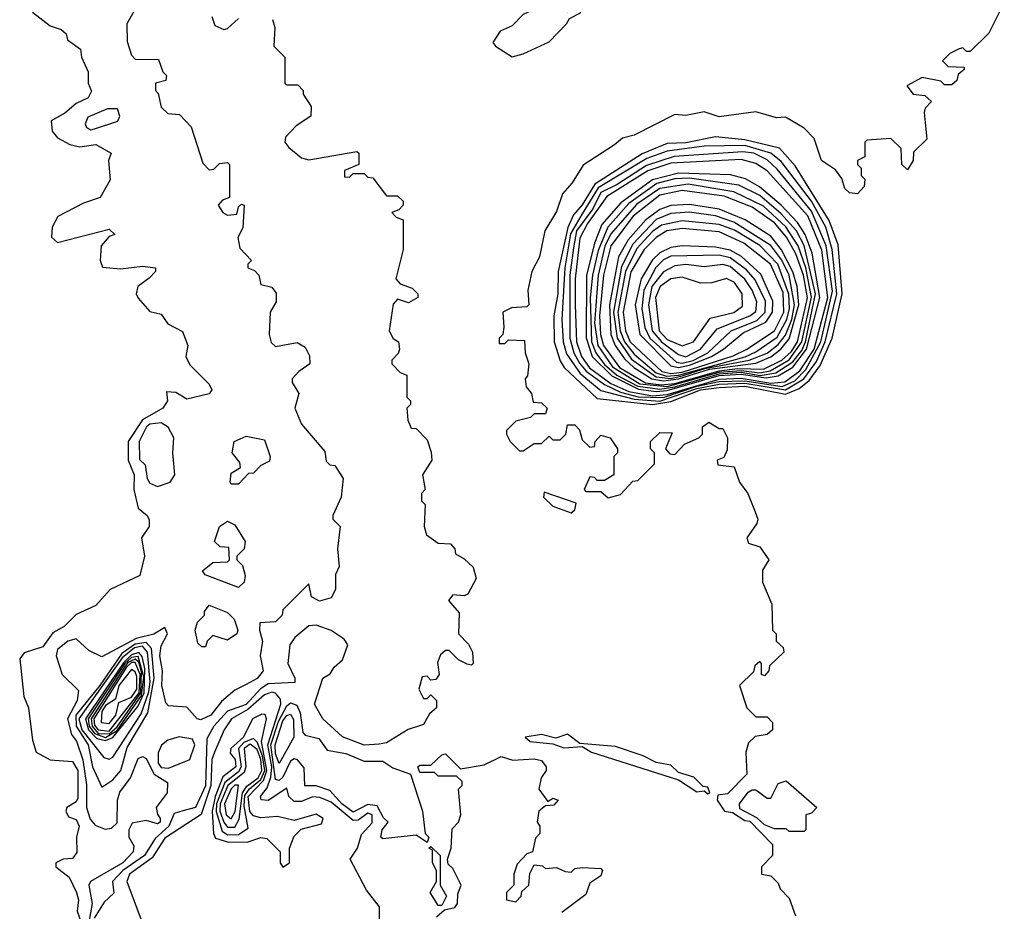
# Model space of a CAD drawing. Extents: x 2889633 to 3052318, y 540750 to 918690.
# Tile 604 of 656: x 2981542 to 2984207, y 839744 to 842156. Entities that reach past the tile are written whole.
import ezdxf

# ---------------------------------------------------------------- set-up
doc = ezdxf.new("R2010")
doc.units = 0

msp = doc.modelspace()

# ---------------------------------------------------------------- linework, layer by layer
at = {"layer": '0CON02XD'}
for points in [[(2982875, 842056.2), (2982905, 842063.8), (2982975, 842096.7), (2983022.5, 842145), (2983030, 842160), (2983060, 842175), (2983058.3, 842188.3), (2983025, 842177.5), (2982985, 842202.5), (2982975, 842202.5), (2982905, 842170), (2982875, 842140), (2982842.5, 842125), (2982822.5, 842095), (2982830, 842085), (2982875, 842056.2)], [(2984207, 842203), (2984165, 842120), (2984115, 842070), (2984105, 842070), (2984095, 842080), (2984085, 842077.5), (2984060, 842065), (2984040, 842045), (2984055, 842030), (2984098.3, 842028.3), (2984098.3, 842021.7), (2984081.7, 842008.3), (2984078.3, 841991.7), (2984065, 841980), (2984045, 841980), (2984035, 841990), (2983985, 842000), (2983943, 841977), (2983960, 841955), (2983991.7, 841951.7), (2984010, 841935), (2983993, 841917), (2983990, 841905), (2983997, 841833), (2983961.7, 841798.3), (2983960, 841775), (2983945, 841750), (2983930, 841765), (2983928.3, 841808.3), (2983900, 841835), (2983835, 841830), (2983830, 841825), (2983830, 841785), (2983810, 841775), (2983810, 841765), (2983820, 841755), (2983820, 841735), (2983830, 841725), (2983827.5, 841705), (2983810, 841685), (2983788.3, 841688.3), (2983775, 841700), (2983767, 841727), (2983750, 841750), (2983712.5, 841775), (2983692.5, 841835), (2983665, 841862.5), (2983615, 841892.5), (2983590.7, 841890.7), (2983535, 841906.7), (2983435, 841893.8), (2983395, 841906.7), (2983345, 841897.5), (2983315, 841900), (2983205, 841843.8), (2983173.9, 841836.1), (2983152, 841818)], [(2981577, 842177), (2981625, 842140), (2981655, 842130), (2981668.3, 842118.3), (2981671.7, 842101.7), (2981707, 842077), (2981710, 842055), (2981727.5, 842015), (2981727.5, 841985), (2981737, 841963), (2981727.5, 841945), (2981695, 841930), (2981665, 841903.3), (2981627.5, 841882.5), (2981630, 841855), (2981645, 841836.7), (2981678.3, 841818.3), (2981705, 841812.5), (2981748.3, 841818.3), (2981790, 841795), (2981782.5, 841775), (2981787, 841723), (2981760, 841675), (2981715, 841660), (2981646, 841624), (2981630, 841595), (2981628.3, 841568.3), (2981645, 841553.3), (2981785, 841590), (2981800, 841575), (2981785, 841570), (2981763.3, 841545), (2981760, 841505), (2981767, 841487), (2981815, 841482.5), (2981875, 841490), (2981910, 841485), (2981910, 841475), (2981893, 841457), (2981862.5, 841435), (2981857.5, 841415), (2981863.3, 841403.3), (2981895, 841366.7), (2981925, 841360), (2981943.6, 841333.6), (2981983, 841313), (2981997.5, 841275), (2981992.5, 841245), (2982003, 841223), (2982055, 841170), (2982062.5, 841155), (2982055, 841143.8), (2981995, 841130), (2981965, 841147.5), (2981940, 841150), (2981942.5, 841125), (2981930, 841105), (2981875, 841074.3), (2981835.7, 841015), (2981835.7, 840965), (2981852.5, 840925), (2981851.2, 840885), (2981863.3, 840835), (2981887.5, 840815), (2981893, 840803), (2981892.5, 840785), (2981872.5, 840755), (2981880, 840705), (2981867.3, 840652.7), (2981787.5, 840615), (2981748.3, 840571.7), (2981695, 840547.5), (2981662.5, 840515), (2981632.3, 840497.7), (2981605, 840460), (2981555, 840443.3), (2981542.5, 840427.5), (2981553.8, 840325), (2981566.7, 840295), (2981577, 840207), (2981587.5, 840175), (2981625, 840153.8), (2981685, 840149.2), (2981700, 840125), (2981699.5, 840050.5), (2981695, 840040), (2981670, 840025), (2981667.5, 840015), (2981675, 840000), (2981695, 839992.5), (2981703.3, 839975), (2981696.2, 839945), (2981696.7, 839903.3), (2981685, 839887.5), (2981660, 839885), (2981640, 839875), (2981640, 839865), (2981676.2, 839836.2), (2981696.2, 839795), (2981701.2, 839775), (2981698, 839745), (2981720.9, 839680.9)], [(2981851.7, 842178.3), (2981832.5, 842145), (2981833, 842097), (2981845, 842060), (2981855, 842050), (2981918.3, 842048.3), (2981930, 842015), (2981940, 842005), (2981938.3, 841991.7), (2981910, 841985), (2981910, 841965), (2981917, 841957), (2981925, 841920), (2981943, 841903), (2981975, 841900), (2982006.4, 841866.4), (2982038.3, 841768.3), (2982055, 841750), (2982068.3, 841751.7), (2982083, 841767), (2982105, 841770), (2982110, 841765), (2982110, 841675), (2982091.7, 841668.3), (2982080, 841655), (2982092.5, 841635), (2982105, 841627.5), (2982130, 841630), (2982135, 841650), (2982143, 841657), (2982150, 841655), (2982146.4, 841593.6), (2982132.5, 841567.5), (2982138.3, 841538.3), (2982170, 841505), (2982160, 841495), (2982160, 841485), (2982178.3, 841478.3), (2982190, 841465), (2982195, 841440), (2982225, 841432.5), (2982236.4, 841416.4), (2982237, 841393), (2982220, 841365), (2982217.5, 841305), (2982223, 841283), (2982235, 841272.5), (2982293, 841283), (2982315, 841270), (2982327, 841247), (2982327.5, 841225), (2982297.5, 841205), (2982280, 841185), (2982280, 841175), (2982297.5, 841145), (2982287.5, 841105), (2982305, 841062.5), (2982368.3, 840988.3), (2982371.7, 840961.7), (2982381.7, 840951.7), (2982395, 840950), (2982417.5, 840915), (2982412.5, 840865), (2982390, 840815), (2982390, 840805), (2982410, 840785), (2982402.5, 840725), (2982407, 840677), (2982397.5, 840655), (2982396.7, 840615), (2982385, 840592.5), (2982353.6, 840583.6), (2982332.5, 840595), (2982325, 840630), (2982255, 840560), (2982252.5, 840545), (2982235, 840527.5), (2982192.5, 840525), (2982191.2, 840505), (2982200, 840475), (2982193.3, 840435), (2982201.2, 840395), (2982185, 840373.8), (2982155, 840357.5), (2982125, 840342.5), (2982088.3, 840311.7), (2982060, 840275), (2982032.3, 840262.3), (2982022.5, 840265), (2981995, 840296.7), (2981945, 840300), (2981938.3, 840308.3), (2981926.9, 840355), (2981928.6, 840395), (2981921.4, 840435), (2981925, 840462.5), (2981942.5, 840495), (2981935, 840512.5), (2981905.8, 840494.2), (2981858, 840482), (2981765, 840432.5), (2981729.5, 840449.5), (2981695, 840481.2), (2981672.5, 840475), (2981645, 840452.5), (2981641.2, 840435), (2981657.5, 840385), (2981701.7, 840341.7), (2981698, 840315), (2981672, 840265), (2981682.5, 840222.5), (2981696, 840205), (2981713.7, 840153.7), (2981723.4, 840086.6), (2981723.1, 840025), (2981733.6, 839993.6), (2981746.9, 839976.9), (2981773.6, 839966.4), (2981790.7, 839969.3), (2981806.4, 839983.6), (2981806.9, 840045), (2981813.4, 840066.6), (2981842.5, 840105), (2981862.7, 840157.3), (2981875, 840163.3), (2981885, 840157.5), (2981906, 840115), (2981942.5, 840092.5), (2981941.2, 840065), (2981912, 840025), (2981915, 840007.5), (2981922.5, 839995), (2981922.5, 839985), (2981915, 839981.2), (2981885, 839990), (2981847, 839983), (2981837.5, 839965), (2981837.5, 839945), (2981851.7, 839921.7), (2981850, 839905), (2981822, 839875), (2981734, 839825), (2981729.2, 839815), (2981738.9, 839765), (2981730, 839715)], [(2982227, 842157), (2982232.5, 842135), (2982230, 842085), (2982260, 842055), (2982260, 841985), (2982265, 841980), (2982295, 841980), (2982310, 841965), (2982310, 841955), (2982331.7, 841921.7), (2982330, 841895), (2982290.7, 841869.3), (2982261.7, 841838.3), (2982260, 841825), (2982270.7, 841810.7), (2982305, 841782.5), (2982325, 841777.5), (2982455, 841800), (2982460, 841795), (2982460, 841765), (2982421.7, 841748.3), (2982421.7, 841731.7), (2982435, 841730), (2982445, 841740), (2982475, 841740), (2982485, 841730), (2982498.3, 841728.3), (2982535, 841680), (2982565, 841680), (2982580, 841665), (2982580, 841655), (2982568.3, 841641.7), (2982550, 841635), (2982561.7, 841621.7), (2982580, 841615), (2982580, 841535), (2982560, 841455), (2982571.7, 841441.7), (2982605, 841430), (2982620, 841415), (2982620, 841405), (2982595, 841390), (2982565, 841400), (2982553, 841387), (2982542.5, 841315), (2982553.6, 841293.6), (2982567.5, 841285), (2982570, 841265), (2982567, 841253), (2982550, 841235), (2982550, 841225), (2982571.7, 841201.7), (2982590, 841195), (2982590, 841135), (2982600, 841125), (2982600, 841115), (2982590, 841105), (2982593, 841073), (2982601.7, 841051.7), (2982615, 841050), (2982645, 841020), (2982656.4, 840986.4), (2982657.5, 840965), (2982632.5, 840925), (2982640, 840885), (2982630, 840875), (2982630, 840855), (2982640, 840845), (2982637.5, 840785), (2982643, 840763), (2982675, 840740), (2982708.3, 840738.3), (2982720, 840725), (2982721.7, 840711.7), (2982745, 840697.5), (2982770, 840675), (2982777.5, 840645), (2982755, 840602.5), (2982745, 840597.5), (2982715, 840600), (2982702.5, 840585), (2982731.7, 840551.7), (2982730, 840495), (2982756.7, 840466.7), (2982767.5, 840445), (2982770, 840415), (2982765, 840410), (2982753, 840413), (2982730, 840425), (2982705, 840450), (2982695, 840450), (2982681.7, 840438.3), (2982673, 840417), (2982677.5, 840385), (2982668.3, 840371.7), (2982655, 840370), (2982645, 840380), (2982631.7, 840378.3), (2982622.5, 840345), (2982635, 840320), (2982645, 840320), (2982655, 840330), (2982670, 840315), (2982670, 840295), (2982651.7, 840278.3), (2982635, 840250), (2982593.8, 840236.2), (2982535, 840200), (2982515, 840196.7), (2982475, 840193.8), (2982416.1, 840216.1), (2982362.5, 840265), (2982340, 840305), (2982362.5, 840375), (2982383, 840387), (2982393.3, 840405), (2982415.7, 840424.3), (2982430.8, 840465), (2982420.3, 840480.3), (2982385, 840504), (2982345, 840518.8), (2982325, 840516.7), (2982286.7, 840485), (2982273.8, 840465), (2982268, 840415), (2982287.5, 840375), (2982286.7, 840363.3), (2982215, 840360), (2982193.9, 840346.1), (2982155, 840303.5), (2982104.6, 840285.4), (2982067.5, 840245), (2982049.3, 840210.7), (2982045, 840083.8), (2982018, 840025), (2981983.9, 840016.1), (2981960.7, 840009.3), (2981945.7, 839975), (2981909.2, 839940.8), (2981880, 839895), (2981821.9, 839855), (2981793.3, 839825), (2981797, 839793), (2981770.8, 839769.2), (2981744.2, 839725.8)], [(2982062.5, 842165), (2982070.7, 842140.7), (2982095, 842130), (2982105, 842132.5), (2982135, 842160)], [(2981735, 841858.8), (2981745, 841861.2), (2981807.7, 841882.3), (2981813.8, 841895), (2981807.5, 841915), (2981780, 841915), (2981727, 841893), (2981720, 841875), (2981723.3, 841865), (2981735, 841858.8)], [(2983255, 841115.2), (2983305, 841123.4), (2983385, 841154.8), (2983435, 841161.4), (2983505, 841164.7), (2983615, 841143.1), (2983651.5, 841158.5), (2983679.3, 841180.7), (2983708.9, 841221.1), (2983740.9, 841295), (2983768.2, 841415), (2983757.2, 841547.2), (2983732.8, 841612.8), (2983640.7, 841760.7), (2983598.9, 841808.9), (2983505, 841831.5), (2983425, 841839.5), (2983345, 841822.9), (2983295, 841821.1), (2983226.6, 841793.4), (2983098.8, 841711.2), (2983064.6, 841655.4), (2983041.6, 841628.4), (2983025.8, 841594.2), (2983000, 841475), (2982998.9, 841415), (2982987.8, 841355), (2982988.6, 841285), (2983005, 841233.3), (2983015.8, 841215), (2983105, 841131.4), (2983255, 841115.2)], [(2983152, 841818), (2983067.3, 841762.7), (2983038, 841715), (2983011.2, 841685), (2982995, 841637.5), (2982963.3, 841585), (2982948.8, 841515), (2982928.8, 841475), (2982917.5, 841425), (2982920, 841385), (2982915, 841380), (2982873, 841377), (2982850, 841365), (2982852.5, 841325), (2982850, 841305), (2982840, 841295), (2982840, 841280), (2982855, 841280), (2982865, 841290), (2982908.3, 841288.3), (2982910, 841255), (2982920, 841225), (2982917, 841193), (2982910, 841185), (2982913, 841163), (2982927.5, 841145), (2982931.7, 841121.7), (2982955, 841120), (2982970, 841105), (2982965, 841090), (2982935, 841090), (2982925, 841080), (2982885, 841070), (2982860, 841045), (2982860, 841035), (2982870, 841015), (2982895, 840990), (2982905, 840990), (2982935, 841010), (2982955, 841010), (2982975, 841030), (2982985, 841020), (2983005, 841020), (2983020, 841035), (2983025, 841060), (2983045, 841060), (2983057, 841047), (2983065, 841020), (2983085, 841000), (2983098.3, 841001.7), (2983100, 841015), (2983115, 841032.5), (2983140, 841025), (2983160, 840995), (2983160, 840985), (2983150, 840975), (2983150, 840925), (2983125, 840910), (2983105, 840910), (2983098.3, 840918.3), (2983085, 840920), (2983070, 840885), (2983075, 840880), (2983115, 840880), (2983135, 840862.5), (2983168.3, 840871.7), (2983201.7, 840908.3), (2983215, 840910), (2983260, 840955), (2983260, 840985), (2983250, 840995), (2983250, 841015), (2983275, 841040), (2983308.3, 841038.3), (2983290, 840995), (2983301.7, 840981.7), (2983315, 840980), (2983341.7, 841008.3), (2983380, 841025), (2983390, 841035), (2983390, 841055), (2983407.5, 841067.5), (2983435, 841050), (2983445, 841050), (2983457.5, 841025), (2983457, 840993), (2983448.3, 840971.7), (2983430, 840965), (2983431.7, 840951.7), (2983476.4, 840946.4), (2983490, 840905), (2983512.5, 840875), (2983532.5, 840825), (2983540, 840805), (2983537, 840793), (2983510, 840755), (2983515, 840740), (2983545, 840730), (2983570, 840695), (2983553, 840667), (2983552.5, 840635), (2983577.5, 840575), (2983580, 840505), (2983590, 840495), (2983590, 840475), (2983608.3, 840458.3), (2983610, 840445), (2983571.7, 840408.3), (2983570, 840395), (2983558.3, 840381.7), (2983550, 840385), (2983550, 840415), (2983545, 840420), (2983531.7, 840408.3), (2983528.3, 840391.7), (2983490, 840355), (2983510, 840295), (2983535, 840270), (2983565, 840270), (2983580, 840255), (2983580, 840235), (2983565, 840222.5), (2983533, 840217), (2983515, 840200), (2983507.5, 840175), (2983510, 840115), (2983457.5, 840062.5), (2983431.7, 840058.3), (2983430, 840045), (2983450, 840015), (2983471.7, 840011.7), (2983505, 839990), (2983518.3, 839988.3), (2983580, 839925), (2983580, 839895), (2983550, 839865), (2983550, 839845), (2983575, 839840), (2983595, 839820), (2983600, 839805), (2983625, 839780), (2983641.7, 839731.7)], [(2983275, 841124.8), (2983375, 841158.8), (2983435, 841170.6), (2983505, 841172.8), (2983614.8, 841155.2), (2983664.8, 841185.2), (2983698.5, 841231.5), (2983722.2, 841285), (2983754.1, 841415), (2983741.5, 841535), (2983723.8, 841595), (2983685.5, 841665), (2983603, 841773), (2983575.4, 841795.4), (2983505, 841816.2), (2983395, 841814.4), (2983295, 841800.5), (2983239.5, 841780.5), (2983108.2, 841701.8), (2983065, 841631.5), (2983033, 841577), (2983017.7, 841485), (2983009.4, 841345), (2983013.3, 841285), (2983022.2, 841252.2), (2983059.3, 841199.3), (2983115, 841153.1), (2983205, 841129.6), (2983275, 841124.8)], [(2983285, 841134.1), (2983375, 841164.8), (2983435, 841177.9), (2983505, 841179.5), (2983605.7, 841164.3), (2983640.2, 841179.8), (2983670.1, 841209.9), (2983710.3, 841285), (2983742.1, 841422.1), (2983724.6, 841545), (2983685, 841638.6), (2983592.2, 841752.2), (2983565, 841776.9), (2983528.8, 841795), (2983499.3, 841799.3), (2983313.9, 841786.1), (2983238.3, 841761.7), (2983159.6, 841710.4), (2983115, 841688.9), (2983093.1, 841645), (2983049.2, 841585), (2983041.2, 841538.8), (2983031.1, 841465), (2983031.2, 841295), (2983041.8, 841255), (2983057.3, 841227.3), (2983075.7, 841205.7), (2983125, 841169.1), (2983168.7, 841148.7), (2983215.8, 841135.8), (2983285, 841134.1)], [(2983255, 841138.5), (2983295, 841142.4), (2983435, 841183.9), (2983495, 841186.5), (2983575, 841173), (2983613, 841177), (2983653.7, 841206.3), (2983692.1, 841265), (2983729.7, 841405), (2983712.9, 841532.9), (2983675, 841625.7), (2983565, 841747.5), (2983535, 841767.1), (2983495, 841778.1), (2983305, 841768.5), (2983242.7, 841747.3), (2983131.7, 841678.3), (2983079.1, 841605), (2983058.1, 841565), (2983045.4, 841455.4), (2983046.1, 841385), (2983049.2, 841285), (2983062.5, 841245), (2983084.8, 841214.8), (2983142.5, 841172.5), (2983190.5, 841150.5), (2983255, 841138.5)], [(2983265, 841150.8), (2983295, 841153.3), (2983435, 841193.7), (2983495, 841197.4), (2983562.4, 841187.6), (2983595, 841192.7), (2983635, 841216.1), (2983671.7, 841265), (2983707.5, 841405), (2983686.7, 841525), (2983667.9, 841575), (2983647.6, 841607.6), (2983603.1, 841655), (2983544.6, 841704.6), (2983506.2, 841726.2), (2983466.3, 841736.3), (2983325, 841741.5), (2983255, 841723.1), (2983169.3, 841660.7), (2983117.9, 841602.1), (2983097.9, 841552.1), (2983076.1, 841463.9), (2983075.3, 841295.3), (2983091.5, 841245), (2983145, 841193.2), (2983217.2, 841157.2), (2983265, 841150.8)], [(2983275, 841156.6), (2983315, 841162.9), (2983435, 841198.2), (2983495, 841202.6), (2983546, 841194), (2983588.7, 841201.3), (2983635, 841230.4), (2983659, 841261), (2983669.2, 841285), (2983696.4, 841415), (2983665.3, 841545.3), (2983644.5, 841585), (2983602.4, 841632.4), (2983545, 841681.1), (2983488.9, 841708.9), (2983355, 841727.7), (2983315, 841725.4), (2983267.1, 841712.9), (2983190.9, 841659.1), (2983134.4, 841595), (2983107.7, 841532.3), (2983092.3, 841465), (2983086.1, 841403.9), (2983090, 841285), (2983101.2, 841255), (2983125, 841223.8), (2983158.8, 841195), (2983215.6, 841165), (2983275, 841156.6)], [(2983295, 841163.6), (2983435, 841202.5), (2983495, 841207.7), (2983545, 841200.9), (2983573.6, 841206.4), (2983625, 841236.2), (2983658.9, 841285), (2983685.3, 841405.3), (2983670.3, 841485), (2983649.6, 841545), (2983615.8, 841595.8), (2983555, 841652.2), (2983475, 841691.1), (2983351.1, 841711.1), (2983275, 841699.6), (2983212.6, 841657.4), (2983142.5, 841577.5), (2983125.9, 841544.1), (2983107.7, 841465), (2983098, 841335), (2983106.9, 841275), (2983146.8, 841216.8), (2983221.1, 841171.1), (2983295, 841163.6)], [(2983278.3, 841168.3), (2983315, 841172.3), (2983435, 841206.8), (2983485, 841212.6), (2983555, 841211), (2983605, 841235.4), (2983631.5, 841258.5), (2983647.6, 841285), (2983674.1, 841404.1), (2983663.5, 841465), (2983643, 841523), (2983618, 841568), (2983585, 841606.5), (2983525, 841648.9), (2983448.8, 841678.8), (2983335, 841694.5), (2983275, 841681.5), (2983202.2, 841625), (2983142.1, 841545), (2983122.5, 841465), (2983111.3, 841355), (2983114, 841305), (2983122.3, 841275), (2983165.5, 841215), (2983235.7, 841174.3), (2983278.3, 841168.3)], [(2983285, 841179.7), (2983325, 841184.7), (2983409.1, 841210.9), (2983535, 841227.2), (2983575, 841244.6), (2983602.5, 841265), (2983625, 841292.9), (2983650.6, 841385), (2983646.5, 841435), (2983635, 841474.2), (2983604.2, 841534.2), (2983575, 841570.6), (2983505.3, 841615.3), (2983435, 841643.5), (2983355, 841656.4), (2983305, 841653.3), (2983275, 841642.5), (2983236.9, 841615), (2983189.5, 841560.5), (2983162.9, 841515), (2983138.2, 841385), (2983141.8, 841305), (2983153.8, 841275), (2983178.8, 841238.8), (2983204.5, 841215), (2983253.1, 841185), (2983285, 841179.7)], [(2983305, 841185.8), (2983335, 841192.6), (2983396.9, 841213.1), (2983516.2, 841235), (2983565, 841254.6), (2983595, 841277.8), (2983615, 841302.9), (2983631.6, 841345), (2983638.8, 841385), (2983624.6, 841465), (2983605, 841505.7), (2983575, 841545.6), (2983475, 841608.5), (2983425, 841625.5), (2983355.5, 841635.5), (2983305, 841632.2), (2983265, 841615.6), (2983201.3, 841548.7), (2983171.3, 841488.7), (2983149.1, 841365), (2983159.6, 841295), (2983198.3, 841238.3), (2983265, 841190), (2983305, 841185.8)], [(2983292.4, 841192.4), (2983325, 841194.6), (2983505.7, 841244.3), (2983535, 841257.8), (2983592.3, 841297.7), (2983618.7, 841345), (2983625.4, 841375.4), (2983624.1, 841414.1), (2983594.5, 841495), (2983545.3, 841545.3), (2983476.7, 841586.7), (2983435, 841602.5), (2983335, 841612.2), (2983279.4, 841600.6), (2983255, 841583.1), (2983213, 841537), (2983181.8, 841475), (2983161.6, 841365), (2983167.5, 841315), (2983178.9, 841285), (2983205, 841251.5), (2983265, 841200.7), (2983292.4, 841192.4)], [(2983305, 841199), (2983335, 841203), (2983473.3, 841246.7), (2983510, 841265), (2983585, 841314.4), (2983610.4, 841365), (2983608.3, 841418.3), (2983574.4, 841495), (2983501.7, 841551.7), (2983435, 841582.5), (2983335, 841591.1), (2983293.8, 841585), (2983265, 841566.9), (2983232.2, 841535), (2983196, 841474), (2983175.4, 841365), (2983182.3, 841315), (2983194.6, 841285), (2983280.6, 841205), (2983305, 841199)], [(2983325, 841215.3), (2983355, 841221.9), (2983414.3, 841245), (2983447.5, 841265), (2983500.6, 841309.4), (2983561.7, 841338.3), (2983579.6, 841365), (2983580.9, 841395), (2983548.1, 841468.1), (2983495.9, 841515.9), (2983465, 841532.7), (2983425, 841541.1), (2983335, 841544.4), (2983305, 841540), (2983275, 841525.6), (2983255, 841507.1), (2983224.5, 841455), (2983208.2, 841385), (2983220.9, 841305), (2983305, 841219.6), (2983325, 841215.3)], [(2983335, 841226.9), (2983365, 841234.3), (2983404.3, 841255), (2983468, 841315), (2983537.1, 841342.9), (2983560, 841365), (2983561.1, 841395), (2983532.9, 841452.9), (2983509.5, 841479.5), (2983465, 841512.2), (2983435, 841518.9), (2983305, 841516.9), (2983285, 841507.1), (2983263.9, 841486.1), (2983231.2, 841425), (2983226.5, 841375), (2983233.9, 841323.9), (2983247.5, 841295), (2983319.6, 841229.6), (2983335, 841226.9)], [(2983345, 841244.5), (2983385.3, 841264.7), (2983430.3, 841319.7), (2983518.8, 841355), (2983535, 841366.7), (2983537.3, 841392.7), (2983524.3, 841425), (2983505, 841454.2), (2983465, 841488.6), (2983445, 841494.3), (2983395, 841488), (2983345, 841494.2), (2983315, 841490.8), (2983285, 841474.2), (2983253.5, 841435), (2983244.5, 841385), (2983254.5, 841315), (2983278.9, 841285), (2983325, 841250.8), (2983345, 841244.5)], [(2983335, 841274.4), (2983366, 841285), (2983411.2, 841348.8), (2983475, 841364.3), (2983498.8, 841381.2), (2983498, 841415), (2983476.7, 841445), (2983455, 841456.2), (2983415.9, 841444.1), (2983385, 841443.8), (2983335, 841460), (2983305, 841455.7), (2983275.4, 841434.6), (2983263.5, 841405), (2983272.7, 841315), (2983295, 841290.9), (2983335, 841274.4)], [(2981915, 840893.3), (2981950, 840905), (2981962.5, 840925), (2981956.7, 840985), (2981960, 841025), (2981944.3, 841054.3), (2981925, 841065.7), (2981895, 841061.9), (2981885.8, 841055), (2981866, 841015), (2981867, 840967), (2981882.5, 840952.5), (2981887.5, 840915), (2981895, 840902.5), (2981915, 840893.3)], [(2982135, 840900), (2982115, 840900), (2982112.5, 840905), (2982115, 840930), (2982140, 840945), (2982138.3, 840958.3), (2982117.5, 840985), (2982122.5, 841015), (2982155, 841030), (2982205, 841020), (2982220, 840975), (2982218.3, 840961.7), (2982195, 840950), (2982175, 840930), (2982161.7, 840928.3), (2982135, 840900)], [(2983035, 840822.5), (2983045, 840830), (2983048.3, 840848.3), (2982961.7, 840878.3), (2982960, 840865), (2982985, 840840), (2983035, 840822.5)], [(2982135, 840620), (2982044.1, 840654.1), (2982037.5, 840665), (2982065, 840687.5), (2982105, 840690), (2982110, 840695), (2982108.3, 840728.3), (2982085, 840730), (2982070, 840745), (2982083.3, 840785), (2982105, 840800), (2982125, 840790), (2982152.5, 840745), (2982150, 840725), (2982130, 840705), (2982130, 840695), (2982145, 840680), (2982153, 840653), (2982150, 840635), (2982135, 840620)], [(2982045, 840460), (2982035, 840460), (2982025, 840470), (2982017.5, 840505), (2982023.8, 840526.2), (2982042.5, 840545), (2982042.5, 840555), (2982055, 840572.5), (2982105, 840552.5), (2982122.5, 840535), (2982132.5, 840505), (2982130, 840495), (2982105, 840477.5), (2982065, 840490), (2982050, 840475), (2982045, 840460)], [(2981765, 840080), (2981795, 840100), (2981816.2, 840125), (2981833, 840187), (2981888.9, 840281.1), (2981906.4, 840375), (2981899.1, 840455), (2981885, 840471.2), (2981855, 840466.9), (2981818.6, 840441.4), (2981759.2, 840355), (2981694.6, 840275), (2981695.3, 840245), (2981727.7, 840195), (2981739.2, 840135), (2981765, 840080)], [(2981785, 840156), (2981795, 840161.2), (2981871.4, 840278.6), (2981891.8, 840338.2), (2981895.3, 840365), (2981888.3, 840445), (2981875, 840461.6), (2981852.8, 840457.2), (2981819.8, 840430.2), (2981702.8, 840265), (2981711.1, 840235), (2981770, 840160), (2981785, 840156)], [(2981775, 840206), (2981795, 840214.1), (2981861.8, 840298.2), (2981879.3, 840335), (2981880.9, 840400.9), (2981873.6, 840433.6), (2981865, 840444.7), (2981845, 840438), (2981823.1, 840416.9), (2981720.4, 840265), (2981728.9, 840235), (2981751.4, 840211.4), (2981775, 840206)], [(2981775, 840214.4), (2981806.7, 840233.3), (2981872, 840328), (2981878.5, 840378.5), (2981863.4, 840433.4), (2981845, 840431.2), (2981827.4, 840415), (2981728.1, 840265), (2981730.7, 840245), (2981745, 840225.2), (2981775, 840214.4)], [(2981785, 840224.1), (2981806.6, 840243.4), (2981870.1, 840335), (2981872.3, 840392.3), (2981865, 840418.7), (2981855, 840426.5), (2981835, 840417.1), (2981825.7, 840405), (2981735.5, 840265), (2981738.3, 840245), (2981755, 840225.7), (2981785, 840224.1)], [(2981785, 840231.7), (2981865.8, 840335), (2981868.9, 840385), (2981855, 840417.5), (2981845, 840417), (2981831.4, 840405), (2981742.7, 840265), (2981745, 840247.8), (2981755, 840234.8), (2981785, 840231.7)], [(2981785, 840252.5), (2981802.8, 840275), (2981811.2, 840308.8), (2981845, 840323.7), (2981859.7, 840345), (2981859.6, 840379.6), (2981855, 840392.3), (2981845, 840398.6), (2981811.2, 840355), (2981801.5, 840318.5), (2981775, 840301.2), (2981764.5, 840285), (2981763.2, 840255), (2981785, 840252.5)], [(2982515.9, 839724.1), (2982516.4, 839756.4), (2982481.3, 839801.3), (2982437.1, 839885), (2982456.7, 839915), (2982467.9, 839952.1), (2982496.2, 839983.8), (2982496.7, 840005), (2982485, 840010), (2982458.8, 839991.2), (2982445, 839989.5), (2982385, 840039.4), (2982355, 840051.9), (2982335, 840054.4), (2982305, 840041.1), (2982285, 840041.1), (2982270.8, 840055), (2982265, 840077.5), (2982215, 840044.3), (2982196.2, 840046.2), (2982194.3, 840055), (2982212, 840078), (2982222.4, 840107.6), (2982224.5, 840135), (2982213.6, 840195), (2982249.6, 840305), (2982248, 840318), (2982234.4, 840334.4), (2982225, 840337.1), (2982205, 840330), (2982159.9, 840290.1), (2982116, 840265), (2982096, 840235), (2982069.6, 840175), (2982062.2, 840155), (2982059.7, 840085), (2982033.6, 840006.4), (2981935, 839942.2), (2981900.9, 839889.1), (2981840, 839845), (2981832.5, 839825), (2981874.3, 839714.3)], [(2982645, 839930), (2982615, 839950), (2982525, 839940), (2982520, 839945), (2982523.3, 839965), (2982540, 839985), (2982527, 839997), (2982509.7, 840029.7), (2982485, 840033.1), (2982445, 840012.9), (2982414.4, 840035), (2982381.4, 840071.4), (2982345, 840084), (2982313.8, 840083.8), (2982312.5, 840132.5), (2982294.2, 840154.2), (2982285, 840156.7), (2982275, 840150.8), (2982255, 840107.5), (2982245, 840098.1), (2982235, 840101.2), (2982222.2, 840195), (2982242.5, 840257.5), (2982265, 840300), (2982275, 840308), (2982292.3, 840302.3), (2982301.2, 840281.2), (2982308.3, 840228.3), (2982315, 840221.2), (2982351.7, 840211.7), (2982375, 840180), (2982425, 840170.8), (2982475, 840150), (2982525, 840150), (2982552, 840132), (2982600, 840115), (2982632.5, 840015), (2982640, 839955), (2982650, 839945), (2982645, 839930)], [(2982255, 839863.8), (2982272.5, 839875), (2982272.5, 839915), (2982285, 839947.5), (2982303.8, 839966.2), (2982359.2, 839980.8), (2982363.3, 839995), (2982345, 840007.1), (2982285, 839990), (2982240.5, 840000.5), (2982195, 839997.5), (2982175, 840002.5), (2982165, 840014.2), (2982160.8, 840055), (2982201.9, 840098.1), (2982211.5, 840125), (2982196.7, 840203.3), (2982210, 840265), (2982206.7, 840276.7), (2982197.5, 840277.5), (2982172.9, 840265), (2982148.5, 840215), (2982113.5, 840185), (2982112.1, 840172.1), (2982125.5, 840155), (2982127.3, 840135), (2982092.1, 840107.9), (2982071.4, 840055), (2982063.6, 840015), (2982067.1, 839955), (2982072.4, 839942.4), (2982105, 839932.2), (2982158.3, 839931.7), (2982195, 839944), (2982211.2, 839941.2), (2982247.5, 839905), (2982247.5, 839875), (2982255, 839863.8)], [(2982245, 840143.8), (2982235, 840170), (2982234, 840195), (2982255, 840259.2), (2982265, 840274.2), (2982275, 840277.5), (2982283.2, 840263.2), (2982284.3, 840215), (2982245, 840143.8)], [(2981945, 840131.4), (2982003.3, 840155), (2982016.2, 840195), (2982010, 840210), (2981973.9, 840216.1), (2981943, 840207), (2981926.1, 840193.9), (2981917.1, 840172.9), (2981916.9, 840145), (2981925, 840132.9), (2981945, 840131.4)], [(2982105, 839950.9), (2982135, 839952.5), (2982160.7, 839969.3), (2982149.7, 840029.8), (2982152.2, 840057.8), (2982164.2, 840075.8), (2982195, 840100.8), (2982205.5, 840125), (2982199.2, 840165), (2982185, 840201.9), (2982175, 840212.2), (2982149.2, 840200.8), (2982134.5, 840185), (2982142.2, 840135), (2982135, 840121.8), (2982097.3, 840092.7), (2982074.8, 840035), (2982074, 840014), (2982090.8, 839960.8), (2982105, 839950.9)], [(2983405, 840062.5), (2983410, 840065), (2983405, 840080), (2983391.7, 840081.7), (2983367, 840107), (2983325, 840120), (2983305, 840140), (2983265, 840146.7), (2983230, 840165), (2983155, 840190), (2983058.3, 840198.3), (2983025, 840223.3), (2982993, 840213), (2982955, 840222.5), (2982910, 840215), (2982923.6, 840203.6), (2982985, 840197.5), (2983015, 840186.2), (2983065, 840190), (2983090, 840175), (2983325, 840100), (2983375, 840067.5), (2983395, 840070), (2983405, 840062.5)], [(2982125, 839971.9), (2982136.8, 839993.2), (2982145.3, 840065), (2982156.9, 840083.1), (2982188.1, 840105), (2982197.9, 840125), (2982195.5, 840155), (2982185, 840181.8), (2982166.4, 840196.4), (2982150, 840185), (2982154.1, 840135.9), (2982149.8, 840120.2), (2982105.4, 840085), (2982084.7, 840035), (2982084.2, 840015), (2982095, 839985.7), (2982105, 839972.2), (2982125, 839971.9)], [(2982670.7, 839729.3), (2982691.7, 839748.3), (2982720, 839755), (2982727.5, 839765), (2982728.3, 839791.7), (2982737.5, 839815), (2982715, 839860), (2982701.7, 839871.7), (2982700, 839885), (2982710, 839915), (2982713, 839967), (2982730, 839985), (2982736.7, 840005), (2982730, 840075), (2982740, 840085), (2982740, 840095), (2982725, 840110), (2982675, 840110), (2982665, 840120), (2982625, 840120), (2982620, 840135), (2982625, 840140), (2982655, 840140), (2982685, 840167.5), (2982695, 840170), (2982735, 840130), (2982799.3, 840140.7), (2982845, 840163.3), (2982877, 840153), (2982935, 840156.7), (2982955, 840152.5), (2982967.5, 840135), (2982967.5, 840125), (2982953.3, 840105), (2982947.5, 840075), (2982971.7, 840041.7), (2982985, 840050), (2983000, 840045), (2982988.3, 840031.7), (2982965, 840030), (2982947.5, 840015), (2982942.5, 839985), (2982950, 839975), (2982950, 839955), (2982938.3, 839941.7), (2982930, 839905), (2982915, 839900), (2982888.3, 839871.7), (2982880, 839845), (2982880, 839815), (2982860, 839795), (2982860, 839775), (2982885, 839770), (2982900, 839785), (2982901.7, 839798.3), (2982920, 839815), (2982923, 839847), (2982935, 839870), (2982957, 839867), (2982965, 839860), (2982995, 839862.5), (2983018.3, 839851.7), (2983035, 839850), (2983045, 839860), (2983065, 839862.5), (2983115, 839860), (2983120, 839855), (2983115, 839840), (2983085, 839820), (2983075, 839790), (2983009.3, 839740.7)], [(2983665, 839960), (2983625, 839960), (2983617, 839967), (2983585, 839967.5), (2983558.3, 839978.3), (2983537, 839997), (2983491.7, 840021.7), (2983490, 840035), (2983513.6, 840066.4), (2983525, 840072.5), (2983535, 840072.5), (2983565, 840050), (2983575, 840050), (2983595, 840090), (2983617, 840097), (2983700, 840025), (2983685, 840010), (2983670, 840005), (2983670, 839965), (2983665, 839960)], [(2982115, 839994.3), (2982125.9, 840014.1), (2982135, 840085.8), (2982125, 840085.5), (2982115, 840075.7), (2982096.5, 840035), (2982100.9, 840005), (2982115, 839994.3)], [(2982685, 839760), (2982675, 839760), (2982653.3, 839795), (2982670, 839825), (2982670, 839855), (2982660, 839875), (2982660, 839910), (2982650, 839915), (2982655, 839920), (2982680, 839895), (2982680, 839815), (2982697.5, 839785), (2982685, 839760)]]:
    msp.add_lwpolyline(points, dxfattribs=at)

doc.saveas('drawing.dxf')
